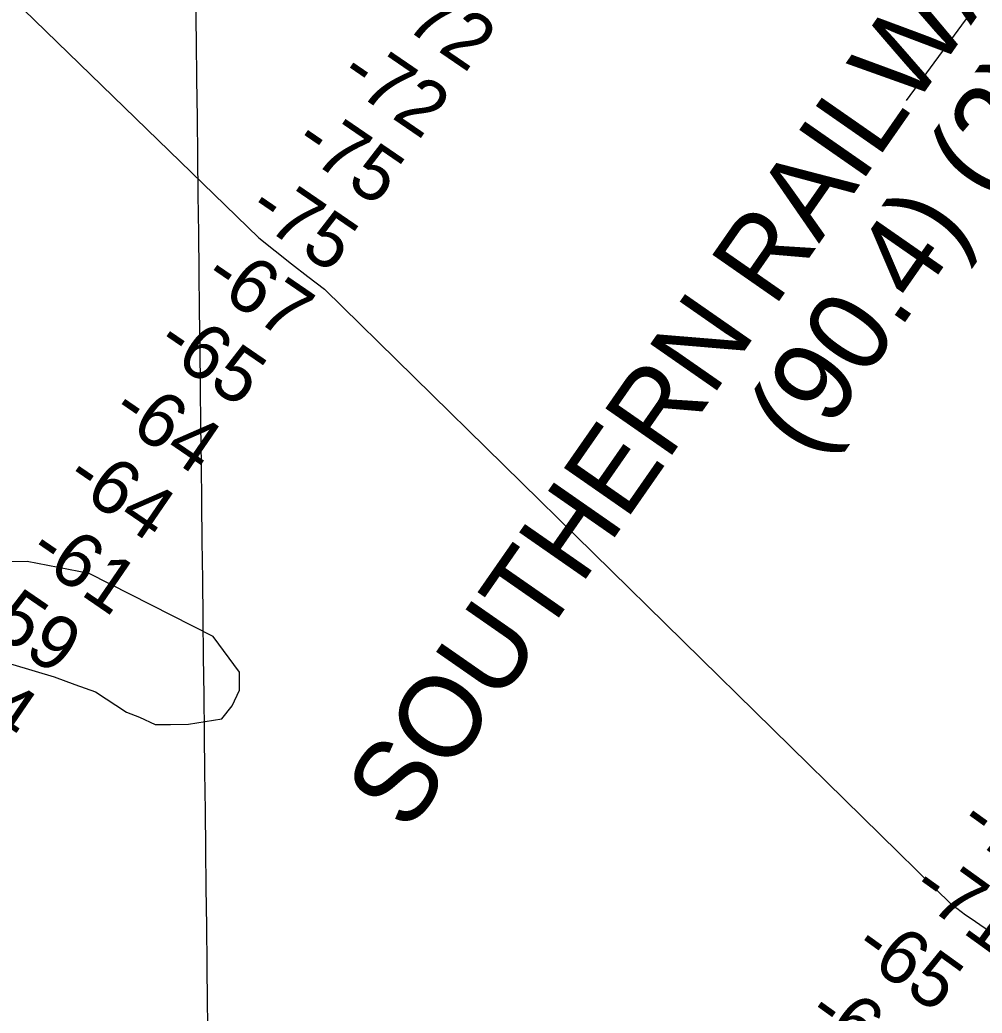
# Model space of a CAD drawing. Extents: x 3677843 to 3715951, y 511991 to 537744.
# Drawn here: x 3702906 to 3704089, y 524688 to 525909 of the extents above; entities that cross this region are included whole.
import ezdxf

# ---------------------------------------------------------------- set-up
doc = ezdxf.new("R2010")
doc.units = 0
for name, color, linetype in [('V-CHAN-NAID', 7, 'Continuous'), ('V-GRID-MAJR', 7, 'Continuous'), ('V-RIVR-RANG', 7, 'Continuous'), ('V-TOPO-MINR', 7, 'Continuous')]:
    doc.layers.add(name, color=color, linetype=linetype)

msp = doc.modelspace()

# ---------------------------------------------------------------- linework, layer by layer
at = {"layer": 'V-GRID-MAJR'}
msp.add_spline([(3703218.92, 517647.956), (3703148.433, 523705.434), (3703077.91, 529765.996), (3703007.387, 535826.572), (3703007.3510000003, 535829.642)], degree=3, dxfattribs=at)
at = {"layer": 'V-RIVR-RANG'}
msp.add_line((3704433.1237, 526407.0437), (3703995.9044000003, 525810.0183), dxfattribs=at)
at = {"layer": 'V-TOPO-MINR'}
msp.add_lwpolyline([(3702606.7634092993, 526216.8571063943), (3703199.634063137, 525641.346697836), (3703219.6956947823, 525625.2985430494), (3703239.838807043, 525609.3541442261), (3703260.104140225, 525593.565379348), (3703280.450954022, 525577.8803704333), (3704052.6413453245, 524820.4814481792), (3704058.0404569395, 524816.4816091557), (3704063.4704464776, 524812.5246726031), (3704068.9467529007, 524808.6320897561), (3704074.453937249, 524804.7824093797), (3704158.9415280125, 524746.4622697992), (3704206.645040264, 524713.3839123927), (3704254.254378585, 524680.1711679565)], dxfattribs=at)
msp.add_lwpolyline([(3703143.7506159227, 525150.895082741), (3702990.9534062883, 525228.2980642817), (3702914.8276458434, 525243.2550648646), (3702870.5270583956, 525242.746013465), (3702832.6278847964, 525235.9778196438), (3702813.823814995, 525219.929994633), (3702810.914142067, 525197.7321096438), (3702807.8953313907, 525185.0320207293), (3702814.515020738, 525159.7772861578), (3702836.9563484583, 525134.7043556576), (3702875.073797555, 525122.4769573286), (3702897.296849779, 525116.3996189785), (3702948.107988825, 525101.1517318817), (3702973.5317479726, 525091.9448223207), (3702998.95550712, 525082.7379127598), (3703037.2184732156, 525057.8467863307), (3703053.1128700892, 525051.696726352), (3703072.2079738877, 525042.4170951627), (3703091.193939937, 525042.6352600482), (3703113.344233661, 525042.889785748), (3703154.4077349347, 525049.6943403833), (3703166.883149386, 525065.6694437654), (3703176.1578569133, 525084.7741183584), (3703175.903202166, 525106.9356425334)], close=True, dxfattribs=at)

# ---------------------------------------------------------------- texts
at = {"layer": 'V-CHAN-NAID'}
for s, height, rotation, p in [('ARABI TERMINAL (90.7) (5)', 100.000002, 44.81098398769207, (3702101.517609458, 525495.8244440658)), ('SOUTHERN RAILWAY', 100.00000199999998, 55.1691283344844, (3703383.61535985, 524907.8760057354)), ('(90.4) (2)', 100.000002, 55.1691283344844, (3703877.283415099, 525368.8543271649)), ('CHALMETTE BATTLE', 100.00000199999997, 53.6351001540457, (3704067.3185924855, 524469.1709993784))]:
    msp.add_text(s, height=height, rotation=rotation, dxfattribs=at).set_placement(p)
at = {"layer": 'V-RIVR-RANG'}
for s, rotation, p in [('-72', 325.5980277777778, (3703352.7009920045, 525916.9359235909)), ('-72', 325.5980277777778, (3703295.9979920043, 525834.5659235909)), ('-75', 325.5980277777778, (3703240.1645636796, 525751.6007867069)), ('-75', 325.5980277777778, (3703183.46156368, 525669.2307867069)), ('-67', 325.5980277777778, (3703128.498707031, 525585.6695129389)), ('-65', 325.5980277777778, (3703070.489849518, 525504.193718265)), ('-64', 325.5980277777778, (3703015.31034995, 525420.781478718)), ('-64', 325.5980277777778, (3702958.6063499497, 525338.411478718)), ('-61', 325.5980277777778, (3702913.220781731, 525248.2926992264)), ('-59', 325.5980277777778, (3702843.459206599, 525174.864752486)), ('-64', 325.5980277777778, (3702788.49634995, 525091.303478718)), ('-71', 324.2093888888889, (3704057.739411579, 524915.0492918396)), ('-71', 324.2093888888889, (3703999.0564115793, 524834.0772918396)), ('-65', 324.2093888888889, (3703928.177274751, 524761.8993853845)), ('-64', 324.2093888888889, (3703870.99204594, 524679.8485317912))]:
    msp.add_text(s, height=67.00000000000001, rotation=rotation, dxfattribs=at).set_placement(p)

doc.saveas('drawing.dxf')
